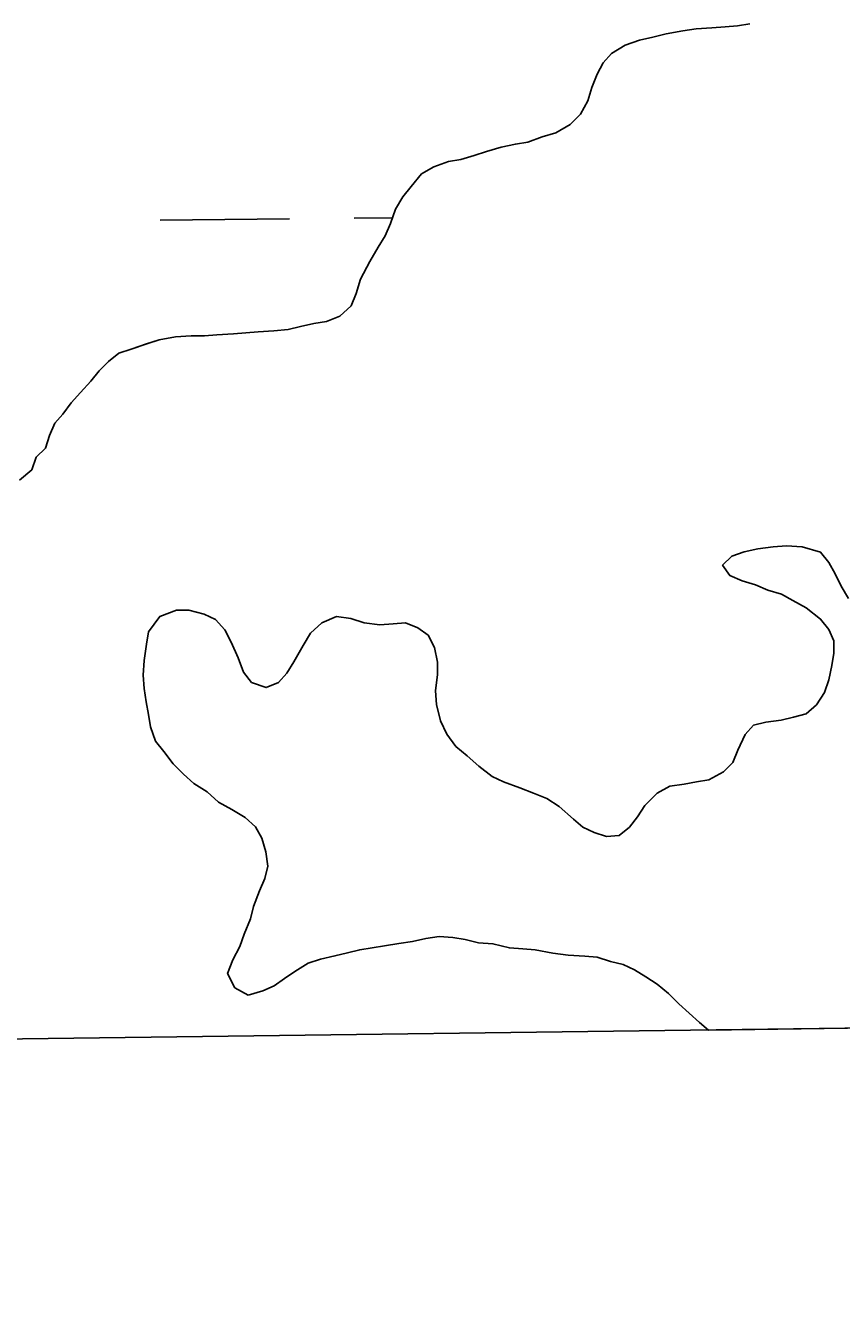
# Model space of a CAD drawing. Extents: x 3734862 to 3772949, y 391520 to 417239.
# Drawn here: x 3744264.2 to 3744466.1, y 396852.8 to 397171.6 of the extents above; entities that cross this region are included whole.
import ezdxf

# ---------------------------------------------------------------- set-up
doc = ezdxf.new("R2010")
doc.units = 0
for name, color, linetype in [('V-GRID-FRAM', 7, 'Continuous'), ('V-TOPO-SHOR', 7, 'Continuous'), ('V-WETL-SWMP', 7, 'Continuous')]:
    doc.layers.add(name, color=color, linetype=linetype)

msp = doc.modelspace()

# ---------------------------------------------------------------- linework, layer by layer
at = {"layer": 'V-GRID-FRAM'}
msp.add_lwpolyline([(3738832.32, 415033.81), (3770599.18, 415447.36), (3770843.79, 397266.59), (3739061.07, 396852.84), (3738832.32, 415033.81)], dxfattribs=at)
at = {"layer": 'V-TOPO-SHOR'}
for points in [[(3744399.02, 397147.1), (3744401.58, 397149.65), (3744403.37, 397152.97), (3744404.4, 397156.29), (3744405.68, 397159.61), (3744407.22, 397162.42), (3744409.27, 397164.72), (3744412.59, 397166.77), (3744416.17, 397168.04), (3744419.5, 397168.8), (3744422.82, 397169.57), (3744426.91, 397170.33), (3744430.23, 397170.84), (3744434.07, 397171.09), (3744437.39, 397171.34), (3744440.46, 397171.59), (3744443.53, 397172.1)], [(3744262.68, 397059.04), (3744265.75, 397061.6), (3744266.77, 397064.66), (3744269.08, 397066.96), (3744270.1, 397070.03), (3744271.38, 397073.09), (3744273.43, 397075.39), (3744275.48, 397078.2), (3744277.78, 397080.76), (3744280.34, 397083.57), (3744282.39, 397086.12), (3744284.69, 397088.42), (3744287.25, 397090.46), (3744290.32, 397091.48), (3744294.16, 397092.75), (3744297.22, 397093.77), (3744301.32, 397094.54), (3744305.15, 397094.79), (3744308.47, 397094.78), (3744311.54, 397095.04), (3744315.63, 397095.29), (3744318.7, 397095.54), (3744321.77, 397095.79), (3744325.6, 397096.04), (3744329.18, 397096.29), (3744332.25, 397097.06), (3744335.57, 397097.82), (3744338.64, 397098.33), (3744341.97, 397099.61), (3744344.78, 397102.16), (3744346.06, 397105.23), (3744347.09, 397108.8), (3744349.39, 397113.15), (3744351.44, 397116.72), (3744353.23, 397119.53), (3744354.52, 397122.6), (3744355.8, 397126.18), (3744357.59, 397129.24), (3744359.64, 397131.8), (3744362.2, 397134.86), (3744365.27, 397136.65), (3744368.85, 397137.92), (3744371.92, 397138.43), (3744375.24, 397139.45), (3744378.31, 397140.47), (3744381.89, 397141.49), (3744385.47, 397142.25), (3744388.54, 397142.76), (3744392.12, 397144.03), (3744395.44, 397145.05), (3744399.02, 397147.1)], [(3744467.92, 397029.69), (3744466.13, 397032.76), (3744464.6, 397035.83), (3744463.08, 397038.64), (3744461.03, 397041.2), (3744456.43, 397042.48), (3744452.6, 397042.74), (3744449.27, 397042.49), (3744445.44, 397041.98), (3744442.11, 397041.22), (3744439.05, 397040.2), (3744436.74, 397037.9), (3744438.53, 397035.34), (3744441.6, 397034.06), (3744444.92, 397033.04), (3744447.98, 397031.75), (3744451.31, 397030.73), (3744454.12, 397029.19), (3744457.44, 397027.4), (3744461.01, 397024.58), (3744463.06, 397022.02)], [(3744463.06, 397022.02), (3744464.33, 397019.21), (3744464.33, 397016.14), (3744463.81, 397013.08), (3744463.04, 397009.5), (3744462.02, 397006.43), (3744459.97, 397003.36), (3744457.41, 397001.07), (3744454.34, 397000.3), (3744451.27, 396999.54), (3744447.44, 396999.03), (3744444.37, 396998.27), (3744442.32, 396995.97), (3744440.53, 396992.14), (3744439.25, 396989.07), (3744436.94, 396986.77), (3744433.36, 396984.73), (3744430.3, 396984.22), (3744427.23, 396983.72), (3744423.65, 396983.21), (3744420.58, 396981.42), (3744417.51, 396978.36), (3744415.72, 396975.55), (3744413.67, 396972.99), (3744411.11, 396970.95), (3744408.04, 396970.7), (3744404.97, 396971.72), (3744402.16, 396973.01), (3744399.87, 396975.05), (3744396.29, 396978.12), (3744393.23, 396980.17), (3744389.9, 396981.45), (3744386.58, 396982.74), (3744382.49, 396984.27), (3744379.68, 396985.55), (3744376.36, 396988.11), (3744373.55, 396990.67), (3744370.74, 396992.98), (3744368.44, 396996.05), (3744366.91, 396999.37), (3744365.9, 397003.46), (3744365.64, 397006.79), (3744366.16, 397010.88), (3744366.16, 397013.94), (3744365.4, 397017.52), (3744363.87, 397020.59), (3744361.31, 397022.39), (3744358.25, 397023.67), (3744355.18, 397023.41), (3744351.86, 397023.16), (3744348.02, 397023.67), (3744344.7, 397024.7), (3744341.12, 397025.22), (3744337.54, 397023.69), (3744334.73, 397021.13), (3744332.94, 397018.07), (3744330.63, 397013.98), (3744328.84, 397011.17), (3744326.79, 397008.87), (3744323.72, 397007.6), (3744320.14, 397008.88), (3744318.1, 397011.44), (3744316.83, 397015.02), (3744315.04, 397018.85), (3744313.51, 397021.92), (3744311.21, 397024.48), (3744308.4, 397025.76), (3744304.57, 397026.79), (3744301.5, 397026.79), (3744297.41, 397025.26), (3744294.59, 397021.43), (3744294.08, 397018.36), (3744293.56, 397014.28), (3744293.3, 397010.7), (3744293.56, 397007.37), (3744294.06, 397004.05), (3744294.57, 397000.98), (3744295.08, 396997.91), (3744296.35, 396994.33), (3744298.4, 396991.77), (3744300.7, 396988.7), (3744303.25, 396986.15), (3744305.8, 396983.84), (3744309.12, 396981.79), (3744311.93, 396979.23), (3744315.25, 396977.44), (3744318.57, 396975.39), (3744321.13, 396973.09), (3744322.66, 396970.28), (3744323.68, 396966.95), (3744324.19, 396963.37), (3744323.42, 396960.3), (3744322.13, 396957.24), (3744320.6, 396953.4), (3744319.83, 396950.34), (3744318.29, 396946.51), (3744317.26, 396943.44), (3744315.47, 396940.12), (3744314.19, 396936.79), (3744315.97, 396933.22), (3744319.3, 396931.42)], [(3744319.3, 396931.42), (3744322.88, 396932.44), (3744325.69, 396933.72), (3744328.25, 396935.5), (3744330.8, 396937.29), (3744334.13, 396939.33), (3744337.2, 396940.35), (3744340.78, 396941.11), (3744343.85, 396941.88), (3744346.92, 396942.64), (3744349.98, 396943.15), (3744353.05, 396943.66), (3744356.63, 396944.17), (3744359.96, 396944.67), (3744363.28, 396945.44), (3744366.6, 396945.94), (3744369.93, 396945.68), (3744372.99, 396945.17), (3744376.31, 396944.4), (3744379.89, 396944.14), (3744383.98, 396943.11), (3744387.31, 396942.85), (3744390.38, 396942.6), (3744394.72, 396941.83), (3744398.55, 396941.31), (3744402.64, 396941.05), (3744405.71, 396940.79), (3744409.03, 396939.77), (3744412.1, 396938.99), (3744414.91, 396937.72), (3744417.72, 396935.92), (3744420.53, 396934.13), (3744423.34, 396931.82), (3744425.89, 396929.27), (3744428.45, 396926.96), (3744431, 396924.66), (3744433.26, 396922.77)]]:
    msp.add_lwpolyline(points, dxfattribs=at)
at = {"layer": 'V-WETL-SWMP'}
for p, q in [((3744419.5, 397168.8), (3744416.17, 397168.04)), ((3744422.82, 397169.57), (3744419.5, 397168.8)), ((3744426.91, 397170.33), (3744422.82, 397169.57)), ((3744430.23, 397170.84), (3744426.91, 397170.33)), ((3744434.07, 397171.09), (3744430.23, 397170.84)), ((3744437.39, 397171.34), (3744434.07, 397171.09)), ((3744440.46, 397171.59), (3744437.39, 397171.34)), ((3744412.59, 397166.77), (3744409.27, 397164.72)), ((3744416.17, 397168.04), (3744412.59, 397166.77)), ((3744407.22, 397162.43), (3744405.68, 397159.61)), ((3744409.27, 397164.72), (3744407.22, 397162.43)), ((3744405.68, 397159.61), (3744404.4, 397156.29)), ((3744404.4, 397156.29), (3744403.37, 397152.97)), ((3744403.37, 397152.97), (3744401.58, 397149.65)), ((3744401.58, 397149.65), (3744399.02, 397147.1)), ((3744399.02, 397147.1), (3744395.44, 397145.05)), ((3744392.12, 397144.04), (3744388.54, 397142.76)), ((3744395.44, 397145.05), (3744392.12, 397144.04)), ((3744378.31, 397140.47), (3744375.24, 397139.45)), ((3744381.89, 397141.49), (3744378.31, 397140.47)), ((3744385.47, 397142.25), (3744381.89, 397141.49)), ((3744388.54, 397142.76), (3744385.47, 397142.25)), ((3744368.85, 397137.92), (3744365.27, 397136.65)), ((3744371.92, 397138.43), (3744368.85, 397137.92)), ((3744375.24, 397139.45), (3744371.92, 397138.43)), ((3744362.2, 397134.86), (3744359.64, 397131.8)), ((3744365.27, 397136.65), (3744362.2, 397134.86)), ((3744359.64, 397131.8), (3744357.59, 397129.24)), ((3744357.59, 397129.24), (3744355.8, 397126.18)), ((3744355.8, 397126.18), (3744354.52, 397122.6)), ((3744297.51, 397123.42), (3744329.51, 397123.76)), ((3744345.5, 397123.93), (3744355.03, 397124.03)), ((3744354.52, 397122.6), (3744353.23, 397119.53)), ((3744353.23, 397119.53), (3744351.44, 397116.72)), ((3744351.44, 397116.72), (3744349.39, 397113.15)), ((3744349.39, 397113.15), (3744347.09, 397108.8)), ((3744347.09, 397108.8), (3744346.06, 397105.23)), ((3744346.06, 397105.23), (3744344.78, 397102.16)), ((3744344.78, 397102.16), (3744341.97, 397099.61)), ((3744341.97, 397099.61), (3744338.64, 397098.33)), ((3744318.7, 397095.54), (3744315.63, 397095.29)), ((3744321.77, 397095.79), (3744318.7, 397095.54)), ((3744325.6, 397096.04), (3744321.77, 397095.79)), ((3744329.18, 397096.3), (3744325.6, 397096.04)), ((3744332.25, 397097.06), (3744329.18, 397096.3)), ((3744335.57, 397097.82), (3744332.25, 397097.06)), ((3744338.64, 397098.33), (3744335.57, 397097.82)), ((3744294.15, 397092.75), (3744290.32, 397091.48)), ((3744297.22, 397093.77), (3744294.15, 397092.75)), ((3744301.31, 397094.54), (3744297.22, 397093.77)), ((3744305.15, 397094.79), (3744301.31, 397094.54)), ((3744308.47, 397094.78), (3744305.15, 397094.79)), ((3744311.54, 397095.04), (3744308.47, 397094.78)), ((3744315.63, 397095.29), (3744311.54, 397095.04)), ((3744287.25, 397090.46), (3744284.69, 397088.42)), ((3744290.32, 397091.48), (3744287.25, 397090.46)), ((3744282.39, 397086.12), (3744280.34, 397083.57)), ((3744284.69, 397088.42), (3744282.39, 397086.12)), ((3744280.34, 397083.57), (3744277.78, 397080.76)), ((3744277.78, 397080.76), (3744275.48, 397078.2)), ((3744275.48, 397078.2), (3744273.43, 397075.39)), ((3744271.38, 397073.09), (3744270.1, 397070.03)), ((3744273.43, 397075.39), (3744271.38, 397073.09)), ((3744270.1, 397070.03), (3744269.08, 397066.96)), ((3744269.08, 397066.96), (3744266.77, 397064.66)), ((3744266.77, 397064.66), (3744265.75, 397061.6)), ((3744265.75, 397061.6), (3744262.68, 397059.04)), ((3744439.05, 397040.2), (3744442.11, 397041.22)), ((3744442.11, 397041.22), (3744445.44, 397041.98)), ((3744445.44, 397041.98), (3744449.27, 397042.49)), ((3744449.27, 397042.49), (3744452.6, 397042.74)), ((3744452.6, 397042.74), (3744456.43, 397042.48)), ((3744456.43, 397042.48), (3744461.03, 397041.2)), ((3744436.74, 397037.9), (3744439.05, 397040.2)), ((3744461.03, 397041.2), (3744463.07, 397038.64)), ((3744463.07, 397038.64), (3744464.6, 397035.83)), ((3744438.53, 397035.34), (3744436.74, 397037.9)), ((3744441.6, 397034.06), (3744438.53, 397035.34)), ((3744464.6, 397035.83), (3744466.13, 397032.76)), ((3744444.92, 397033.03), (3744441.6, 397034.06)), ((3744447.98, 397031.75), (3744444.92, 397033.03)), ((3744451.31, 397030.73), (3744447.98, 397031.75)), ((3744466.13, 397032.76), (3744467.92, 397029.69)), ((3744454.12, 397029.19), (3744451.31, 397030.73)), ((3744457.44, 397027.4), (3744454.12, 397029.19)), ((3744294.59, 397021.43), (3744297.41, 397025.26)), ((3744297.41, 397025.26), (3744301.5, 397026.79)), ((3744301.5, 397026.79), (3744304.57, 397026.79)), ((3744304.57, 397026.79), (3744308.4, 397025.76)), ((3744308.4, 397025.76), (3744311.21, 397024.48)), ((3744461.01, 397024.58), (3744457.44, 397027.4)), ((3744311.21, 397024.48), (3744313.51, 397021.92)), ((3744334.73, 397021.13), (3744337.54, 397023.69)), ((3744337.54, 397023.69), (3744341.12, 397025.22)), ((3744341.12, 397025.22), (3744344.7, 397024.7)), ((3744344.7, 397024.7), (3744348.02, 397023.68)), ((3744348.02, 397023.68), (3744351.86, 397023.16)), ((3744351.86, 397023.16), (3744355.18, 397023.41)), ((3744355.18, 397023.41), (3744358.25, 397023.67)), ((3744358.25, 397023.67), (3744361.31, 397022.39)), ((3744361.31, 397022.39), (3744363.87, 397020.59)), ((3744463.06, 397022.02), (3744461.01, 397024.58)), ((3744294.08, 397018.36), (3744294.59, 397021.43)), ((3744313.51, 397021.92), (3744315.04, 397018.85)), ((3744332.93, 397018.07), (3744334.73, 397021.13)), ((3744363.87, 397020.59), (3744365.4, 397017.52)), ((3744464.33, 397019.21), (3744463.06, 397022.02)), ((3744464.33, 397016.14), (3744464.33, 397019.21)), ((3744293.56, 397014.28), (3744294.08, 397018.36)), ((3744315.04, 397018.85), (3744316.83, 397015.02)), ((3744330.63, 397013.98), (3744332.93, 397018.07)), ((3744365.4, 397017.52), (3744366.16, 397013.94)), ((3744463.81, 397013.08), (3744464.33, 397016.14)), ((3744293.3, 397010.7), (3744293.56, 397014.28)), ((3744316.83, 397015.02), (3744318.1, 397011.44)), ((3744328.84, 397011.17), (3744330.63, 397013.98)), ((3744366.16, 397013.94), (3744366.16, 397010.88)), ((3744463.04, 397009.5), (3744463.81, 397013.08)), ((3744293.55, 397007.37), (3744293.3, 397010.7)), ((3744318.1, 397011.44), (3744320.14, 397008.88)), ((3744326.79, 397008.87), (3744328.84, 397011.17)), ((3744366.16, 397010.88), (3744365.64, 397006.79)), ((3744462.02, 397006.43), (3744463.04, 397009.5)), ((3744294.06, 397004.05), (3744293.55, 397007.37)), ((3744320.14, 397008.88), (3744323.72, 397007.6)), ((3744323.72, 397007.6), (3744326.79, 397008.87)), ((3744365.64, 397006.79), (3744365.9, 397003.46)), ((3744459.97, 397003.37), (3744462.02, 397006.43)), ((3744294.57, 397000.98), (3744294.06, 397004.05)), ((3744365.9, 397003.46), (3744366.91, 396999.37)), ((3744457.41, 397001.07), (3744459.97, 397003.37)), ((3744295.08, 396997.91), (3744294.57, 397000.98)), ((3744451.27, 396999.54), (3744454.34, 397000.3)), ((3744454.34, 397000.3), (3744457.41, 397001.07)), ((3744296.35, 396994.33), (3744295.08, 396997.91)), ((3744366.91, 396999.37), (3744368.44, 396996.05)), ((3744442.32, 396995.97), (3744444.37, 396998.27)), ((3744444.37, 396998.27), (3744447.44, 396999.03)), ((3744447.44, 396999.03), (3744451.27, 396999.54)), ((3744298.4, 396991.77), (3744296.35, 396994.33)), ((3744368.44, 396996.05), (3744370.74, 396992.98)), ((3744440.53, 396992.14), (3744442.32, 396995.97)), ((3744300.69, 396988.7), (3744298.4, 396991.77)), ((3744370.74, 396992.98), (3744373.55, 396990.67)), ((3744373.55, 396990.67), (3744376.36, 396988.11)), ((3744439.25, 396989.07), (3744440.53, 396992.14)), ((3744303.25, 396986.15), (3744300.69, 396988.7)), ((3744376.36, 396988.11), (3744379.68, 396985.55)), ((3744436.94, 396986.77), (3744439.25, 396989.07)), ((3744305.8, 396983.84), (3744303.25, 396986.15)), ((3744309.12, 396981.79), (3744305.8, 396983.84)), ((3744379.68, 396985.55), (3744382.49, 396984.27)), ((3744382.49, 396984.27), (3744386.58, 396982.74)), ((3744427.23, 396983.72), (3744430.3, 396984.22)), ((3744430.3, 396984.22), (3744433.36, 396984.73)), ((3744433.36, 396984.73), (3744436.94, 396986.77)), ((3744311.93, 396979.23), (3744309.12, 396981.79)), ((3744386.58, 396982.74), (3744389.9, 396981.45)), ((3744389.9, 396981.45), (3744393.22, 396980.17)), ((3744417.51, 396978.36), (3744420.58, 396981.42)), ((3744420.58, 396981.42), (3744423.65, 396983.21)), ((3744423.65, 396983.21), (3744427.23, 396983.72)), ((3744315.25, 396977.44), (3744311.93, 396979.23)), ((3744393.22, 396980.17), (3744396.29, 396978.12)), ((3744396.29, 396978.12), (3744399.87, 396975.05)), ((3744415.72, 396975.55), (3744417.51, 396978.36)), ((3744318.57, 396975.39), (3744315.25, 396977.44)), ((3744321.13, 396973.09), (3744318.57, 396975.39)), ((3744399.87, 396975.05), (3744402.16, 396973.01)), ((3744413.67, 396972.99), (3744415.72, 396975.55)), ((3744322.66, 396970.28), (3744321.13, 396973.09)), ((3744402.16, 396973.01), (3744404.97, 396971.72)), ((3744404.97, 396971.72), (3744408.04, 396970.7)), ((3744411.11, 396970.95), (3744413.67, 396972.99)), ((3744323.68, 396966.95), (3744322.66, 396970.28)), ((3744408.04, 396970.7), (3744411.11, 396970.95)), ((3744324.19, 396963.37), (3744323.68, 396966.95)), ((3744323.42, 396960.31), (3744324.19, 396963.37)), ((3744322.13, 396957.24), (3744323.42, 396960.31)), ((3744320.6, 396953.41), (3744322.13, 396957.24)), ((3744319.83, 396950.34), (3744320.6, 396953.41)), ((3744318.29, 396946.51), (3744319.83, 396950.34)), ((3744317.26, 396943.44), (3744318.29, 396946.51)), ((3744366.6, 396945.94), (3744363.28, 396945.44)), ((3744369.93, 396945.69), (3744366.6, 396945.94)), ((3744372.99, 396945.17), (3744369.93, 396945.69)), ((3744315.47, 396940.12), (3744317.26, 396943.44)), ((3744346.92, 396942.64), (3744343.85, 396941.88)), ((3744349.98, 396943.15), (3744346.92, 396942.64)), ((3744353.05, 396943.66), (3744349.98, 396943.15)), ((3744356.63, 396944.17), (3744353.05, 396943.66)), ((3744359.95, 396944.67), (3744356.63, 396944.17)), ((3744363.28, 396945.44), (3744359.95, 396944.67)), ((3744376.32, 396944.4), (3744372.99, 396945.17)), ((3744379.89, 396944.14), (3744376.32, 396944.4)), ((3744383.98, 396943.11), (3744379.89, 396944.14)), ((3744387.31, 396942.86), (3744383.98, 396943.11)), ((3744390.37, 396942.6), (3744387.31, 396942.86)), ((3744394.72, 396941.83), (3744390.37, 396942.6)), ((3744314.19, 396936.8), (3744315.47, 396940.12)), ((3744334.13, 396939.33), (3744330.8, 396937.29)), ((3744337.2, 396940.35), (3744334.13, 396939.33)), ((3744340.78, 396941.11), (3744337.2, 396940.35)), ((3744343.85, 396941.88), (3744340.78, 396941.11)), ((3744398.55, 396941.31), (3744394.72, 396941.83)), ((3744402.64, 396941.05), (3744398.55, 396941.31)), ((3744405.71, 396940.79), (3744402.64, 396941.05)), ((3744409.03, 396939.77), (3744405.71, 396940.79)), ((3744412.1, 396939), (3744409.03, 396939.77)), ((3744315.97, 396933.22), (3744314.19, 396936.8)), ((3744330.8, 396937.29), (3744328.25, 396935.5)), ((3744414.91, 396937.71), (3744412.1, 396939)), ((3744417.72, 396935.92), (3744414.91, 396937.71)), ((3744319.3, 396931.42), (3744315.97, 396933.22)), ((3744325.69, 396933.72), (3744322.88, 396932.44)), ((3744328.25, 396935.5), (3744325.69, 396933.72)), ((3744420.53, 396934.13), (3744417.72, 396935.92)), ((3744423.34, 396931.83), (3744420.53, 396934.13)), ((3744322.88, 396932.44), (3744319.3, 396931.42)), ((3744425.89, 396929.27), (3744423.34, 396931.83)), ((3744428.45, 396926.96), (3744425.89, 396929.27)), ((3744431, 396924.66), (3744428.45, 396926.96)), ((3744433.26, 396922.77), (3744431, 396924.66)), ((3744694.74, 396926.18), (3744433.26, 396922.77))]:
    msp.add_line(p, q, dxfattribs=at)

doc.saveas('drawing.dxf')
